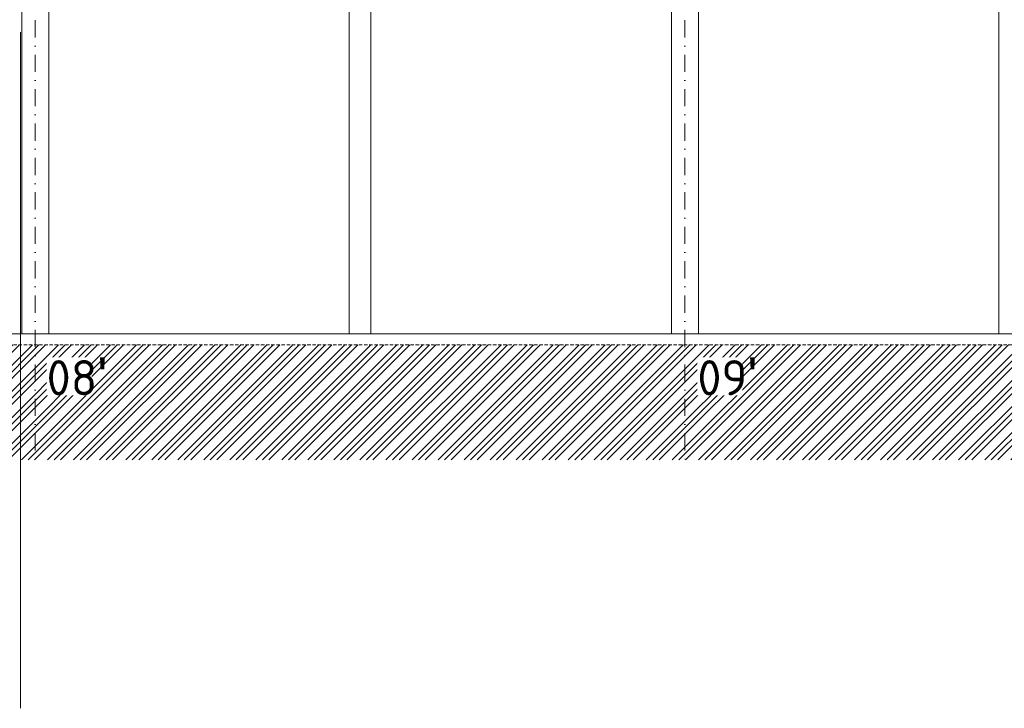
# Model space of a CAD drawing. Header units: millimetres. Extents: x -916886 to 3713765, y -2985421 to 1675785.
# Tile 143 of 656: x 78262 to 96450, y -76200 to -63492. Entities that reach past the tile are written whole.
import ezdxf

# ---------------------------------------------------------------- set-up
doc = ezdxf.new("R2010")
doc.units = ezdxf.units.MM
for name, pattern in [('CENTERX2', [101.6, 63.5, -12.7, 12.7, -12.7]), ('DASHDOT', [25.4, 12.7, -6.35, 0, -6.35]), ('HIDDEN', [9.525, 6.35, -3.175])]:
    doc.linetypes.add(name, pattern=pattern)
for name, color, linetype, lineweight in [('A99_N_txt-popis-200', 240, 'Continuous', 5), ('A99_S_kce-pohl', 7, 'Continuous', 5), ('A99_S_kce-rez-sil', 7, 'Continuous', 15), ('A99_S_osy', 1, 'CENTERX2', 5), ('A99_S_sraf', 252, 'Continuous', 9)]:
    doc.layers.add(name, color=color, linetype=linetype, lineweight=lineweight)
doc.styles.add('ad_popis 100', font='isocpeur.ttf', dxfattribs={"height": 200})

msp = doc.modelspace()

# ---------------------------------------------------------------- hatches: boundary and pattern name
at = {"layer": 'A99_S_sraf', "linetype": 'Continuous', "lineweight": 0}
h = msp.add_hatch(dxfattribs=at)
h.set_pattern_fill('ZEM_PUVODNI', color=256, scale=85, angle=180)
h.set_pattern_definition([(225, (0, -24655.14), (240.4163, -240.4163), []), (225, (-120.2, -24655.14), (240.4163, -240.4163), []), (225, (-240.4, -24655.14), (240.4163, -240.4163), [])])
h.paths.add_polyline_path([(5750, -69490.2), (-646.9, -69690.1), (-4963.8, -69690.1), (-4963.8, -71615.1), (155112.5, -71615.1), (155106.2, -69631.5), (150800, -69440.1), (150800, -69490.1)])

# ---------------------------------------------------------------- linework, layer by layer
at = {"layer": 'A99_S_kce-pohl', "linetype": 'Continuous'}
for p, q in [((78300, -69290.1), (78300, -57267)), ((78800, -69290.1), (78800, -57267)), ((90300, -69290.1), (90300, -57267)), ((90800, -69290.1), (90800, -57267)), ((84350, -69290.1), (84350, -58170.1)), ((84750, -69290.1), (84750, -58170.1)), ((96350, -69290.1), (96350, -58170.1))]:
    msp.add_line(p, q, dxfattribs=at)
at = {"layer": 'A99_S_kce-rez-sil', "linetype": 'Continuous'}
msp.add_line((5450, -69290.1), (150800, -69290.1), dxfattribs=at)
at = {"layer": 'A99_S_kce-rez-sil', "color": 7, "linetype": 'HIDDEN', "lineweight": 5, "ltscale": 10}
msp.add_line((5756.2, -69490), (150800, -69490.1), dxfattribs=at)
at = {"layer": 'A99_S_kce-rez-sil', "linetype": 'Continuous', "lineweight": 5, "ltscale": 0.5}
msp.add_lwpolyline([(78275, -63720.1), (78275, -76200.1)], dxfattribs=at)
at = {"layer": 'A99_S_osy', "linetype": 'DASHDOT', "lineweight": 5, "ltscale": 25}
for p, q in [((78550, -53340.1), (78550, -71730.1)), ((90550, -53340.1), (90550, -71730.1))]:
    msp.add_line(p, q, dxfattribs=at)

# ---------------------------------------------------------------- next in the draw order: texts
at = {"layer": 'A99_N_txt-popis-200', "color": 1, "lineweight": 0, "char_height": 650, "attachment_point": 1, "style": 'ad_popis 100', "bg_fill": 3, "box_fill_scale": 1, "bg_fill_color": 256, "bg_fill_transparency": 0}
for s, insert in [("08{\\fArial|b0|i0|c238|p34;\\H1.08333x;'}", (78760, -69720.1)), ("09{\\fArial|b0|i0|c238|p34;\\H1.08333x;'}", (90780, -69720.1))]:
    msp.add_mtext_dynamic_manual_height_columns(s, width=832.5, gutter_width=1000, heights=[0], dxfattribs=dict(at, insert=insert))

doc.saveas('drawing.dxf')
